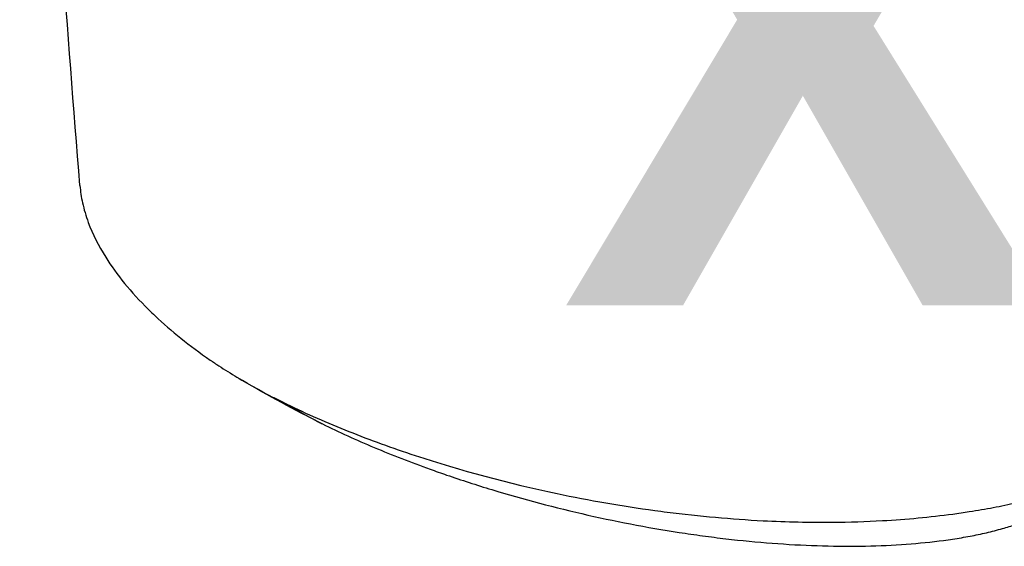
# Model space of a CAD drawing. Header units: millimetres. Extents: x 0 to 4378, y 0 to 2397.
# Tile 632 of 656: x 2619 to 2673, y 1840 to 1869. Entities that reach past the tile are written whole.
import ezdxf

# ---------------------------------------------------------------- set-up
doc = ezdxf.new("R2010")
doc.units = ezdxf.units.MM
doc.header["$LTSCALE"] = 0.2
doc.layers.add('01_Object Line', color=4, linetype='Continuous')
doc.layers.add('14_Mark', color=7, linetype='Continuous', true_color=0xe03c31)
doc.styles.add('Rainbow-5.0 Style', font='malgunsl.ttf')

# ---------------------------------------------------------------- blocks, each defined once
blk = doc.blocks.new('Blk$A18R2-0W24D')
for points in [[(-115.805, 1000.526), (-117.202, 1017.84), (-118.338, 1035.188), (-119.145, 1052.633)], [(-102.7, 987.494), (-104.191, 988.247), (-105.645, 989.038), (-107.047, 989.878)], [(-104.323, 988.412), (-103.682, 988.025), (-103.028, 987.662), (-102.36, 987.324)]]:
    blk.add_open_spline(points, degree=3)
for points, knots in [([(-115.805, 1000.526), (-115.78, 1000.21), (-115.732, 999.891), (-115.582, 999.211), (-115.475, 998.85), (-115.103, 997.848), (-114.78, 997.204), (-113.769, 995.591), (-112.975, 994.621), (-111.884, 993.542), (-111.759, 993.422), (-110.752, 992.474), (-109.726, 991.647), (-108.576, 990.859)], [4.196163, 4.196163, 4.196163, 4.196163, 4.356179, 4.356179, 4.534962, 4.534962, 4.848781, 4.848781, 5.320636, 5.320636, 5.379891, 5.379891, 5.794291, 5.794291, 5.794291, 5.794291]), ([(-108.576, 990.859), (-108.56, 990.847), (-108.54, 990.834), (-108.498, 990.805), (-108.478, 990.791), (-108.419, 990.751), (-108.379, 990.724), (-108.259, 990.644), (-108.179, 990.591), (-107.936, 990.431), (-107.771, 990.325), (-107.27, 990.01), (-106.926, 989.802), (-106.214, 989.393), (-105.849, 989.192), (-105.287, 988.896), (-105.097, 988.798), (-104.809, 988.652), (-104.713, 988.604), (-104.567, 988.532), (-104.519, 988.508), (-104.446, 988.472), (-104.421, 988.46), (-104.369, 988.434), (-104.344, 988.422), (-104.324, 988.412)], [0.000006, 0.000006, 0.000006, 0.000006, 0.0077656, 0.0077656, 0.0144608, 0.0144608, 0.0278513, 0.0278513, 0.0546324, 0.0546324, 0.1081958, 0.1081958, 0.2151263, 0.2151263, 0.321952, 0.321952, 0.3753541, 0.3753541, 0.4020519, 0.4020519, 0.4154008, 0.4154008, 0.4220656, 0.4220656, 0.4297877, 0.4297877, 0.4297877, 0.4297877]), ([(-104.324, 988.412), (-103.239, 987.884), (-102.084, 987.377), (-99.719, 986.434), (-98.494, 985.991), (-94.697, 984.741), (-92.048, 984.029), (-87.55, 983.083), (-85.743, 982.77), (-83.702, 982.492), (-83.471, 982.461), (-81.451, 982.206), (-79.674, 982.046), (-76.619, 981.89), (-75.331, 981.862), (-73.13, 981.881), (-72.207, 981.91), (-69.96, 982.035), (-68.657, 982.158), (-67.098, 982.367), (-66.791, 982.411), (-66.029, 982.529), (-65.581, 982.606), (-64.735, 982.765), (-64.299, 982.856), (-63.877, 982.953)], [0.000006, 0.000006, 0.000006, 0.000006, 0.415915, 0.415915, 0.829157, 0.829157, 1.642303, 1.642303, 2.181975, 2.181975, 2.250978, 2.250978, 2.784949, 2.784949, 3.180899, 3.180899, 3.475323, 3.475323, 3.911917, 3.911917, 4.020234, 4.020234, 4.184358, 4.184358, 4.345765, 4.345765, 4.345765, 4.345765]), ([(-102.7, 987.494), (-102.666, 987.477), (-102.632, 987.46), (-102.598, 987.443), (-102.521, 987.404), (-102.443, 987.366), (-102.366, 987.327)], [0.8562397, 0.8562397, 0.8562397, 0.8562397, 0.8995911, 0.8995911, 0.8995911, 0.9976162, 0.9976162, 0.9976162, 0.9976162]), ([(-102.36, 987.324), (-101.901, 987.097), (-101.432, 986.875), (-100.472, 986.438), (-99.983, 986.224), (-98.484, 985.594), (-97.45, 985.192), (-96.085, 984.701), (-95.779, 984.593), (-94.649, 984.204), (-93.813, 983.934), (-89.471, 982.616), (-85.823, 981.791), (-81.815, 981.193), (-81.385, 981.133), (-80.522, 981.02), (-80.096, 980.968), (-78.802, 980.824), (-77.945, 980.746), (-76.259, 980.627), (-75.431, 980.586), (-73.808, 980.541), (-73.015, 980.537), (-71.468, 980.568), (-70.711, 980.602), (-69.263, 980.707), (-68.575, 980.776), (-67.577, 980.909), (-67.248, 980.959), (-66.76, 981.041), (-66.603, 981.069), (-66.136, 981.158), (-65.833, 981.222), (-65.235, 981.362), (-64.939, 981.438), (-64.523, 981.556), (-64.396, 981.594), (-64.03, 981.706), (-63.791, 981.785), (-63.353, 981.941), (-63.15, 982.018), (-62.446, 982.302), (-61.976, 982.526), (-61.547, 982.767)], [0.000007, 0.000007, 0.000007, 0.000007, 0.177121, 0.177121, 0.354236, 0.354236, 0.708781, 0.708781, 0.809982, 0.809982, 1.079447, 1.079447, 2.190962, 2.190962, 2.323103, 2.323103, 2.454893, 2.454893, 2.723503, 2.723503, 2.991439, 2.991439, 3.260082, 3.260082, 3.532073, 3.532073, 3.798573, 3.798573, 3.934249, 3.934249, 4.003836, 4.003836, 4.140094, 4.140094, 4.281027, 4.281027, 4.344095, 4.344095, 4.4675, 4.4675, 4.580149, 4.580149, 4.869634, 4.869634, 4.869634, 4.869634])]:
    blk.add_open_spline(points, degree=3, knots=knots)
blk = doc.blocks.new('A$C36afca62')
at = {"layer": '14_Mark', "insert": (36.133, -46.025), "char_height": 19.2, "attachment_point": 4, "style": 'Rainbow-5.0 Style'}
blk.add_mtext('{\\fMalgun Gothic Semilight|b1|i0|c129|p50;X}', dxfattribs=at)

msp = doc.modelspace()

# ---------------------------------------------------------------- block references
at = {"xscale": 1.6, "yscale": 1.6, "zscale": 1.6}
msp.add_blockref('A$C36afca62', (2591.153, 1942.034), dxfattribs=at)
at = {"layer": '01_Object Line'}
msp.add_blockref('Blk$A18R2-0W24D', (2737.807, 859.146), dxfattribs=at)

doc.saveas('drawing.dxf')
